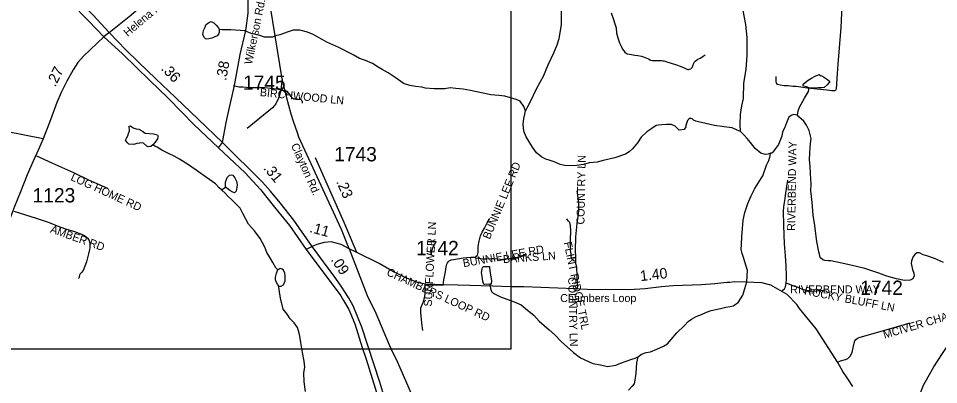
# Model space of a CAD drawing. Extents: x 1950930 to 2061844, y 904556 to 1017002.
# Drawn here: x 2011726 to 2022647, y 917674 to 922026 of the extents above; entities that cross this region are included whole.
import ezdxf

# ---------------------------------------------------------------- set-up
doc = ezdxf.new("R2010")
doc.units = 0
for name, color, linetype in [('Exist Hydrographic Creek Single Shore', 7, 'Continuous'), ('Exist Hydrographic Misc Water Feature', 7, 'Continuous'), ('Exist Railroad Mainline', 7, 'Continuous'), ('Exist Road Non-System Type 51', 7, 'Continuous'), ('Exist Road Non-System Type 51 Label', 7, 'Continuous'), ('Exist Road Primary US Attributed', 7, 'Continuous'), ('Exist Road Primary US Mileage Hundredths English Label', 7, 'Continuous'), ('Exist Road Primary US Structure Standard Bridge CELL', 7, 'Continuous'), ('Exist Road Secondary Type 41 Attributed', 7, 'Continuous'), ('Exist Road Secondary Type 51 Attributed', 7, 'Continuous'), ('Exist Road Secondary Type 51 Label', 7, 'Continuous'), ('Exist Road Secondary Type 51 Number Label', 7, 'Continuous'), ('Map Preparation Inset Cut Line', 7, 'Continuous')]:
    doc.layers.add(name, color=color, linetype=linetype)

msp = doc.modelspace()

# ---------------------------------------------------------------- linework, layer by layer
at = {"layer": 'Exist Hydrographic Creek Single Shore'}
for points in [[(2017985, 923327), (2018001, 923312), (2018043, 923272), (2018077, 923219), (2018121, 923168), (2018167, 923104), (2018217, 922980), (2018247, 922896), (2018251, 922812), (2018241, 922648), (2018225, 922464), (2018195, 922248), (2018169, 922119), (2018167, 921955), (2018139, 921783), (2018118, 921709), (2018078, 921613), (2018010, 921471), (2017954, 921337), (2017918, 921273), (2017866, 921177), (2017802, 921041), (2017768, 920973), (2017746, 920929)], [(2020296, 920681), (2020292, 920765), (2020296, 920885), (2020312, 920985), (2020332, 921073), (2020336, 921257), (2020364, 921419), (2020376, 921587), (2020375, 921799), (2020361, 921955), (2020329, 922121), (2020287, 922245), (2020259, 922345), (2020229, 922405), (2020203, 922445)], [(2017746, 920929), (2017724, 920977), (2017680, 921041), (2017634, 921061), (2017498, 921101), (2017426, 921109), (2017332, 921119), (2017240, 921139), (2017146, 921159), (2017090, 921167), (2017006, 921183), (2016918, 921191), (2016850, 921199), (2016786, 921190), (2016658, 921187), (2016558, 921195), (2016514, 921207), (2016440, 921218), (2016376, 921227), (2016304, 921250), (2016198, 921322), (2016116, 921378), (2016042, 921418), (2015996, 921446), (2015928, 921490), (2015846, 921526), (2015776, 921550), (2015700, 921594), (2015527, 921678), (2015458, 921710), (2015388, 921742), (2015332, 921774), (2015289, 921800), (2015224, 921834), (2015156, 921862), (2015067, 921886), (2014987, 921886), (2014926, 921866), (2014829, 921829), (2014779, 921817), (2014740, 921803), (2014648, 921803), (2014592, 921823), (2014489, 921847), (2014414, 921879), (2014249, 921891), (2014141, 921891), (2014109, 921895)], [(2020296, 920681), (2020256, 920699), (2020198, 920725), (2020100, 920739), (2019988, 920755), (2019884, 920775), (2019796, 920795), (2019764, 920806), (2019738, 920818), (2019722, 920831), (2019700, 920839), (2019682, 920830), (2019666, 920814), (2019648, 920754), (2019646, 920739), (2019628, 920706), (2019600, 920700), (2019568, 920699), (2019542, 920726), (2019520, 920746), (2019476, 920766), (2019416, 920766), (2019364, 920762), (2019320, 920758), (2019296, 920754), (2019242, 920718), (2019184, 920678), (2019116, 920614), (2019072, 920546), (2019014, 920474), (2018976, 920442), (2018930, 920414), (2018804, 920370), (2018664, 920338), (2018593, 920318), (2018500, 920310), (2018432, 920290), (2018351, 920278), (2018319, 920273), (2018206, 920277), (2018156, 920290), (2018084, 920322), (2018024, 920342), (2017985, 920354), (2017938, 920377), (2017876, 920429), (2017828, 920497), (2017752, 920617), (2017724, 920685), (2017716, 920769), (2017726, 920837), (2017736, 920889), (2017746, 920929)], [(2020974, 920877), (2020926, 920885), (2020898, 920873), (2020870, 920853), (2020842, 920785), (2020816, 920721), (2020794, 920677), (2020788, 920625), (2020748, 920529), (2020710, 920481), (2020680, 920437), (2020668, 920425), (2020652, 920425)], [(2022705, 919124), (2022597, 919174), (2022519, 919202), (2022465, 919218), (2022421, 919238), (2022389, 919238), (2022369, 919226), (2022343, 919198), (2022325, 919146), (2022323, 919114), (2022329, 919078), (2022337, 919042), (2022351, 918998), (2022357, 918966), (2022341, 918930), (2022311, 918914), (2022243, 918910), (2022147, 918930), (2022033, 918962), (2021937, 918998), (2021771, 919054), (2021607, 919094), (2021477, 919122), (2021367, 919146), (2021335, 919146), (2021295, 919149), (2021271, 919157), (2021243, 919186), (2021235, 919225), (2021227, 919250), (2021203, 919373), (2021191, 919466), (2021179, 919565), (2021157, 919689), (2021147, 919841), (2021131, 919977), (2021133, 920057), (2021127, 920181), (2021123, 920269), (2021116, 920345), (2021120, 920430), (2021126, 920541), (2021134, 920597), (2021110, 920693), (2021078, 920757), (2021048, 920805), (2020990, 920857), (2020974, 920877)], [(2020652, 920425), (2020626, 920413), (2020590, 920409), (2020536, 920425), (2020468, 920481), (2020416, 920553), (2020376, 920597), (2020338, 920637), (2020296, 920681)], [(2019078, 918006), (2019086, 918010), (2019120, 918034), (2019176, 918054), (2019228, 918062), (2019302, 918094), (2019380, 918130), (2019428, 918158), (2019472, 918210), (2019542, 918290), (2019630, 918375), (2019676, 918422), (2019716, 918451), (2019770, 918483), (2019832, 918508), (2019892, 918533), (2019949, 918553), (2020058, 918577), (2020123, 918593), (2020172, 918601), (2020207, 918609), (2020269, 918649), (2020325, 918737), (2020371, 918897), (2020377, 919029), (2020331, 919185), (2020315, 919233), (2020305, 919281), (2020309, 919337), (2020313, 919429), (2020329, 919629), (2020349, 919721), (2020383, 919827), (2020421, 919917), (2020461, 919997), (2020519, 920089), (2020561, 920153), (2020606, 920281), (2020632, 920339), (2020646, 920393), (2020652, 920425)], [(2017321, 918869), (2017327, 918817), (2017341, 918781), (2017359, 918761), (2017447, 918717), (2017610, 918657), (2017693, 918621), (2017766, 918557), (2017844, 918501), (2017906, 918429), (2018026, 918325), (2018094, 918265), (2018166, 918188), (2018314, 918057), (2018398, 917994), (2018544, 917926), (2018636, 917910), (2018718, 917890), (2018816, 917906), (2018872, 917930), (2019008, 917976), (2019044, 917990), (2019078, 918006)], [(2022416, 917486), (2022424, 917558), (2022468, 917666), (2022522, 917768), (2022592, 917884), (2022694, 918044), (2022758, 918140), (2022810, 918216), (2022856, 918265), (2022906, 918325), (2022946, 918368), (2022978, 918408), (2023015, 918449), (2023058, 918499), (2023096, 918544), (2023122, 918585), (2023134, 918605), (2023153, 918659), (2023171, 918733), (2023169, 918780), (2023167, 918821), (2023153, 918855), (2023145, 918873), (2023143, 918905)]]:
    msp.add_lwpolyline(points, dxfattribs=at)
at = {"layer": 'Exist Hydrographic Misc Water Feature'}
for points in [[(2014109, 921895), (2014109, 921859), (2014101, 921839), (2014084, 921819), (2014022, 921791), (2013986, 921783), (2013962, 921779), (2013946, 921783), (2013930, 921799), (2013914, 921835), (2013917, 921859), (2013921, 921883), (2013943, 921923), (2013949, 921951), (2013973, 921969), (2013981, 921973), (2013993, 921979), (2014013, 921987), (2014045, 921975), (2014073, 921947), (2014099, 921915), (2014109, 921895)], [(2021110, 921201), (2021078, 921211), (2021042, 921221), (2021038, 921233), (2021038, 921243), (2021062, 921263), (2021098, 921291), (2021138, 921316), (2021182, 921340), (2021228, 921360), (2021246, 921347), (2021270, 921339), (2021318, 921308), (2021352, 921280), (2021352, 921264), (2021346, 921260), (2021326, 921235), (2021290, 921203), (2021262, 921199), (2021218, 921199), (2021176, 921195), (2021110, 921201)], [(2020974, 920877), (2020982, 920929), (2020994, 920969), (2021056, 921077), (2021102, 921157), (2021110, 921201)], [(2013322, 920522), (2013296, 920503), (2013268, 920499), (2013252, 920506), (2013210, 920542), (2013170, 920546), (2013164, 920544), (2013130, 920538), (2013094, 920526), (2013038, 920530), (2013022, 920546), (2012998, 920578), (2013008, 920602), (2013026, 920630), (2013034, 920658), (2013044, 920690), (2013042, 920746), (2013058, 920750), (2013074, 920738), (2013090, 920726), (2013124, 920714), (2013154, 920710), (2013190, 920690), (2013198, 920684), (2013232, 920662), (2013328, 920654), (2013376, 920642), (2013384, 920626), (2013380, 920618), (2013378, 920594), (2013348, 920554), (2013322, 920522)], [(2014139, 919983), (2014110, 920011), (2014066, 920059), (2013957, 920137), (2013837, 920223), (2013746, 920287), (2013638, 920351), (2013574, 920390), (2013506, 920422), (2013430, 920458), (2013372, 920494), (2013344, 920506), (2013322, 920522)], [(2014184, 920019), (2014183, 920055), (2014182, 920079), (2014205, 920135), (2014209, 920141), (2014230, 920163), (2014254, 920167), (2014270, 920163), (2014296, 920131), (2014315, 920091), (2014323, 920047), (2014319, 920021), (2014310, 919971), (2014291, 919951), (2014271, 919959), (2014235, 919979), (2014194, 920011), (2014184, 920019)], [(2014139, 919983), (2014158, 919999), (2014184, 920019)], [(2014803, 919037), (2014783, 919061), (2014745, 919125), (2014707, 919193), (2014673, 919245), (2014649, 919309), (2014597, 919409), (2014529, 919501), (2014457, 919581), (2014389, 919707), (2014357, 919771), (2014325, 919803), (2014259, 919871), (2014215, 919911), (2014181, 919947), (2014139, 919983)], [(2014815, 918845), (2014799, 918869), (2014785, 918897), (2014779, 918921), (2014779, 918949), (2014789, 918997), (2014803, 919037)], [(2014815, 918845), (2014843, 918845), (2014871, 918861), (2014893, 918909), (2014891, 918965), (2014889, 918997), (2014871, 919033), (2014855, 919045), (2014831, 919053), (2014819, 919045), (2014803, 919037)], [(2017321, 918869), (2017261, 918865), (2017249, 918869), (2017245, 918877), (2017239, 918905), (2017225, 918987), (2017223, 919001), (2017229, 919053), (2017243, 919077), (2017271, 919077), (2017315, 919077), (2017317, 919065), (2017325, 918997), (2017339, 918913), (2017337, 918869), (2017321, 918869)], [(2015134, 917592), (2015116, 917707), (2015112, 917815), (2015124, 917883), (2015118, 917952), (2015098, 918056), (2015076, 918176), (2015066, 918248), (2015060, 918284), (2015040, 918352), (2014999, 918407), (2014952, 918457), (2014914, 918513), (2014868, 918569), (2014837, 918701), (2014823, 918777), (2014815, 918833), (2014815, 918845)], [(2019078, 918006), (2019060, 917934), (2019054, 917810), (2019042, 917728), (2019032, 917684), (2019012, 917656), (2018968, 917608)]]:
    msp.add_lwpolyline(points, dxfattribs=at)
at = {"layer": 'Exist Railroad Mainline'}
for points in [[(2014858, 921306), (2014557, 923162), (2014555, 923173)], [(2014858, 921306), (2014839, 921178), (2014836, 921154), (2014814, 921078), (2014782, 921010), (2014740, 920962), (2014442, 920716)], [(2015651, 919286), (2015561, 919519), (2015056, 920614), (2015038, 920666), (2014992, 920802), (2014964, 920886), (2014908, 921094), (2014892, 921164), (2014858, 921306)], [(2015651, 919286), (2015865, 918731), (2015966, 918523), (2016126, 918145), (2016150, 918094), (2016224, 917941), (2016859, 916487), (2016859, 916487)]]:
    msp.add_lwpolyline(points, dxfattribs=at)
at = {"layer": 'Exist Road Non-System Type 51'}
for points in [[(2021511, 922432), (2021485, 921919), (2021450, 921480), (2021444, 921372), (2021433, 921186), (2021428, 921177), (2021417, 921166), (2021408, 921163), (2021381, 921163), (2021352, 921169), (2021322, 921173), (2021202, 921185), (2021092, 921198), (2020955, 921215), (2020918, 921218), (2020861, 921223), (2020812, 921226), (2020765, 921232), (2020736, 921240), (2020725, 921252), (2020721, 921257), (2020718, 921276), (2020719, 921334)], [(2018761, 922092), (2018788, 922012), (2018804, 921962), (2018819, 921913), (2018826, 921850), (2018840, 921795), (2018860, 921734), (2018878, 921697), (2018896, 921662), (2018912, 921640), (2018924, 921626), (2018938, 921612), (2018951, 921604), (2018977, 921600), (2019004, 921595), (2019040, 921589), (2019077, 921583), (2019122, 921575), (2019163, 921561), (2019202, 921545), (2019224, 921532), (2019227, 921530), (2019246, 921526), (2019256, 921526), (2019290, 921526), (2019335, 921524), (2019360, 921524), (2019374, 921523), (2019388, 921520), (2019408, 921515), (2019537, 921474), (2019581, 921458), (2019629, 921438), (2019652, 921427), (2019661, 921422), (2019669, 921419), (2019680, 921420), (2019688, 921421), (2019706, 921425), (2019714, 921433), (2019724, 921444), (2019731, 921463), (2019741, 921495), (2019744, 921501), (2019749, 921510), (2019759, 921519), (2019772, 921529), (2019791, 921540), (2019808, 921548), (2019819, 921555), (2019838, 921567), (2019851, 921575), (2019866, 921584), (2019878, 921594)], [(2014280, 921230), (2014327, 921218), (2014348, 921214), (2014390, 921211), (2014472, 921205), (2014544, 921205), (2014595, 921203), (2014651, 921203), (2014718, 921198), (2014789, 921190), (2014850, 921178), (2014896, 921168), (2014906, 921162), (2014917, 921156), (2014925, 921147), (2014932, 921137), (2014944, 921121), (2014951, 921106), (2014960, 921098), (2014971, 921086), (2014981, 921077), (2014994, 921071), (2015008, 921069), (2015023, 921067), (2015045, 921067), (2015064, 921067), (2015076, 921064), (2015082, 921061), (2015086, 921056), (2015090, 921049), (2015092, 921039), (2015093, 921028), (2015095, 921020)], [(2011940, 920392), (2012132, 920306), (2012380, 920193), (2012556, 920108), (2012785, 920007)], [(2020839, 918882), (2020843, 918923), (2020842, 918957), (2020837, 919084), (2020828, 919206), (2020819, 919347), (2020814, 919452), (2020809, 919567), (2020808, 919737), (2020811, 919788), (2020818, 919839), (2020824, 919885), (2020828, 919922), (2020847, 920027), (2020858, 920105)], [(2018340, 919137), (2018340, 919209), (2018338, 919253), (2018338, 919322), (2018340, 919374), (2018343, 919430), (2018359, 919589), (2018379, 919739), (2018379, 919759), (2018379, 919788), (2018377, 919817), (2018373, 919866), (2018356, 919977)], [(2011670, 919735), (2011937, 919653), (2012090, 919599), (2012188, 919562), (2012286, 919526), (2012391, 919493), (2012476, 919463), (2012509, 919446), (2012531, 919430), (2012546, 919414), (2012561, 919393), (2012569, 919370), (2012573, 919350), (2012574, 919329), (2012573, 919303), (2012570, 919279), (2012559, 919227), (2012534, 919132), (2012494, 919031), (2012473, 919008), (2012460, 918991), (2012451, 918973), (2012449, 918957), (2012448, 918947), (2012444, 918939), (2012440, 918935)], [(2017132, 919187), (2017134, 919187), (2017147, 919190), (2017159, 919200), (2017174, 919213), (2017180, 919228), (2017183, 919243), (2017184, 919261), (2017183, 919294), (2017184, 919315), (2017194, 919379), (2017212, 919441), (2017231, 919485), (2017259, 919532), (2017289, 919595), (2017313, 919638), (2017321, 919647)], [(2018340, 919137), (2018317, 919144), (2018304, 919158), (2018295, 919169), (2018291, 919183), (2018288, 919199), (2018285, 919229), (2018283, 919248), (2018278, 919267), (2018278, 919286), (2018277, 919308), (2018279, 919329), (2018280, 919349), (2018280, 919364), (2018278, 919382), (2018277, 919393), (2018277, 919421), (2018281, 919472), (2018281, 919513), (2018280, 919548), (2018277, 919566), (2018271, 919601), (2018256, 919616), (2018244, 919633), (2018236, 919642)], [(2017132, 919187), (2017156, 919182), (2017196, 919175), (2017238, 919170), (2017275, 919170), (2017335, 919171), (2017366, 919173), (2017417, 919170), (2017475, 919162), (2017492, 919161), (2017507, 919164), (2017528, 919168), (2017567, 919172), (2017600, 919175), (2017618, 919177), (2017649, 919182), (2017690, 919199), (2017732, 919220), (2017751, 919231)], [(2016767, 918857), (2016776, 918919), (2016794, 919015), (2016804, 919074), (2016811, 919104), (2016818, 919120), (2016826, 919132), (2016839, 919143), (2016861, 919155), (2016890, 919161), (2016938, 919170), (2017006, 919182), (2017049, 919186), (2017096, 919187), (2017110, 919187), (2017132, 919187)], [(2018349, 918808), (2018360, 918824), (2018362, 918832), (2018364, 918844), (2018363, 918865), (2018352, 919069), (2018346, 919098), (2018343, 919117), (2018340, 919137)], [(2016551, 918869), (2016550, 918827), (2016550, 918812), (2016550, 918777), (2016549, 918754), (2016542, 918701), (2016539, 918690), (2016533, 918672), (2016524, 918647), (2016512, 918619), (2016505, 918602), (2016500, 918577), (2016498, 918557), (2016497, 918539), (2016498, 918528), (2016506, 918450), (2016511, 918405), (2016522, 918318)], [(2016551, 918869), (2016563, 918868), (2016584, 918865), (2016606, 918863), (2016628, 918862), (2016650, 918861), (2016677, 918860), (2016767, 918857)], [(2020790, 918794), (2020818, 918814), (2020829, 918835), (2020835, 918856), (2020839, 918879), (2020839, 918882)], [(2020839, 918882), (2020925, 918847), (2020978, 918830), (2021026, 918810), (2021049, 918803), (2021071, 918796), (2021136, 918787), (2021172, 918786), (2021205, 918788), (2021245, 918794), (2021280, 918797)], [(2021447, 917939), (2021484, 917956), (2021542, 917973), (2021570, 917985), (2021581, 917996), (2021597, 918012), (2021620, 918055), (2021636, 918131), (2021644, 918167), (2021653, 918194), (2021664, 918210), (2021680, 918221), (2021704, 918234), (2022243, 918390), (2022306, 918407)]]:
    msp.add_lwpolyline(points, dxfattribs=at)
at = {"layer": 'Exist Road Primary US Attributed'}
for points in [[(2010588, 924456), (2011071, 923779), (2011528, 923141), (2011824, 922727), (2012116, 922437), (2012346, 922214), (2012562, 921993), (2012738, 921805)], [(2012804, 921858), (2012615, 922063), (2012411, 922267), (2012181, 922491), (2011885, 922790), (2011605, 923166), (2011150, 923817), (2010664, 924507)], [(2014147, 920550), (2013860, 920828), (2013683, 920997), (2013508, 921163), (2013358, 921309), (2013153, 921505), (2013003, 921654), (2012804, 921858)], [(2012738, 921805), (2012961, 921605), (2013123, 921448), (2013285, 921289), (2013495, 921084), (2013668, 920909), (2013807, 920766), (2014100, 920487)], [(2015214, 919316), (2014994, 919627), (2014833, 919836), (2014719, 919971), (2014623, 920080), (2014147, 920550)], [(2014100, 920487), (2014418, 920190), (2014600, 919992), (2014767, 919784), (2014945, 919564), (2015143, 919278)], [(2016408, 916487), (2016318, 916759), (2016197, 917160), (2016075, 917506), (2016017, 917704), (2015801, 918358), (2015700, 918609), (2015645, 918711), (2015599, 918778), (2015566, 918831), (2015493, 918935), (2015214, 919316)], [(2015143, 919278), (2015554, 918727), (2015586, 918672), (2015648, 918565), (2015717, 918395), (2015804, 918114), (2015852, 917975), (2015995, 917517), (2016242, 916693), (2016317, 916490)]]:
    msp.add_lwpolyline(points, dxfattribs=at)
at = {"layer": 'Exist Road Secondary Type 41 Attributed'}
msp.add_lwpolyline([(2012018, 920594), (2011578, 920682)], dxfattribs=at)
at = {"layer": 'Exist Road Secondary Type 51 Attributed'}
msp.add_line((2012804, 921858), (2012738, 921805), dxfattribs=at)
for points in [[(2012804, 921858), (2013059, 922064), (2013174, 922163), (2013283, 922259), (2013382, 922346), (2013447, 922432), (2013494, 922519)], [(2014147, 920550), (2014192, 920788), (2014225, 920931), (2014290, 921229), (2014358, 921598), (2014425, 921880), (2014451, 922088), (2014453, 922219), (2014448, 922314), (2014427, 922494)], [(2012738, 921805), (2012500, 921575), (2012432, 921503), (2012376, 921415), (2012300, 921279), (2012234, 921147), (2012182, 921027), (2012106, 920819), (2012018, 920594)], [(2012018, 920594), (2011964, 920466), (2011902, 920330), (2011832, 920166), (2011751, 919966), (2011681, 919790), (2011633, 919662), (2011593, 919548), (2011501, 919276), (2011433, 919064), (2011353, 918765), (2011275, 918504), (2011178, 918191), (2011174, 918179), (2011107, 918003), (2011068, 917894), (2010956, 917743), (2010901, 917669)], [(2014100, 920487), (2014147, 920550)], [(2015741, 919243), (2015591, 919599), (2015251, 920368)], [(2015214, 919316), (2015143, 919278)], [(2015651, 919286), (2015556, 919337), (2015438, 919369), (2015353, 919362), (2015269, 919338), (2015214, 919316)], [(2015741, 919243), (2015651, 919286)], [(2021628, 917650), (2021570, 917742), (2021510, 917830), (2021449, 917938), (2021192, 918338), (2020995, 918577), (2020963, 918625), (2020848, 918743), (2020657, 918855), (2020547, 918884), (2020359, 918893), (2020230, 918894), (2020169, 918889), (2020134, 918886), (2019991, 918873), (2019831, 918861), (2019497, 918849), (2019357, 918835), (2019163, 918813), (2018971, 918801), (2018689, 918805), (2018557, 918802), (2018475, 918806), (2018329, 918812), (2017725, 918834), (2017569, 918837), (2017357, 918842), (2016945, 918855), (2016778, 918858), (2016563, 918867), (2016473, 918885), (2016305, 918949), (2016280, 918965), (2016177, 919015), (2016008, 919114), (2015741, 919243)]]:
    msp.add_lwpolyline(points, dxfattribs=at)
at = {"layer": 'Map Preparation Inset Cut Line'}
for p, q in [((2017569, 924476), (2017569, 918837)), ((2015797, 918094), (2011107, 918094)), ((2015890, 918094), (2015797, 918094)), ((2016150, 918094), (2015890, 918094))]:
    msp.add_line(p, q, dxfattribs=at)
msp.add_lwpolyline([(2017569, 918837), (2017569, 918094), (2016150, 918094)], dxfattribs=at)

# ---------------------------------------------------------------- texts
at = {"layer": 'Exist Road Non-System Type 51 Label'}
for s, rotation, p in [('  BIRCHWOOD LN', 354.1659, (2014518, 921111)), ('  RIVERBEND WAY', 89.0815, (2020943, 919429)), ('  COUNTRY LN', 88.9351, (2018442, 919505)), ('  BUNNIE LEE RD', 67.6147, (2017293, 919328)), ('  LOG HOME RD', 335.4846, (2012274, 920136)), ('  AMBER RD', 340.5026, (2012030, 919507)), ('  SUNFLOWER LN', 86.9967, (2016628, 918529)), ('  BUNNIE LEE RD', 10.1446, (2016940, 919056)), ('  FLINT RIDGE TRL', 281.6451, (2018183, 919432)), ('  BANKS LN', 4.0856, (2017409, 919112)), ('  CHAMBERS LOOP RD', 335.2875, (2016024, 919007)), ('  COUNTRY LN', 271.4906, (2018248, 919021)), ('  ROCKY BLUFF LN', 349.1568, (2020979, 918758)), ('  MCIVER CHAMBERS LN', 16.5641, (2021937, 918198))]:
    msp.add_text(s, height=95, rotation=rotation, dxfattribs=at).set_placement(p)
msp.add_text('  RIVERBEND WAY', height=95, dxfattribs=at).set_placement((2020814, 918758))
at = {"layer": 'Exist Road Primary US Mileage Hundredths English Label'}
for s, rotation, p in [('.36', 313.5043, (2013412, 921422)), ('.31', 309.4588, (2014628, 920242)), ('.09', 303.7129, (2015429, 919157))]:
    msp.add_text(s, height=125, rotation=rotation, dxfattribs=at).set_placement(p)
at = {"layer": 'Exist Road Primary US Structure Standard Bridge CELL'}
for s, rotation, p in [('.38', 79.6985, (2014191, 921280)), ('.27', 63.4657, (2012163, 921204)), ('.23', 293.8602, (2015495, 920086)), ('.11', 344.9193, (2015174, 919488)), ('1.40', 6.5232, (2019111, 918903))]:
    msp.add_text(s, height=125, rotation=rotation, dxfattribs=at).set_placement(p)
at = {"layer": 'Exist Road Secondary Type 51 Label'}
for s, rotation, p in [('Helena Rd.', 40.1569, (2013023, 921804)), ('Wilkerson Rd.', 78.3233, (2014498, 921473)), ('Clayton Rd.', 293.8602, (2014959, 920518))]:
    msp.add_text(s, height=95, rotation=rotation, dxfattribs=at).set_placement(p)
msp.add_text('Chambers Loop', height=95, dxfattribs=at).set_placement((2018156, 918655))
at = {"layer": 'Exist Road Secondary Type 51 Number Label'}
for s, p in [('1745', (2014392, 921177)), ('1743', (2015474, 920327)), ('1123', (2011895, 919839)), ('1742', (2016446, 919212)), ('1742', (2021717, 918740))]:
    msp.add_text(s, height=170, dxfattribs=at).set_placement(p)

doc.saveas('drawing.dxf')
